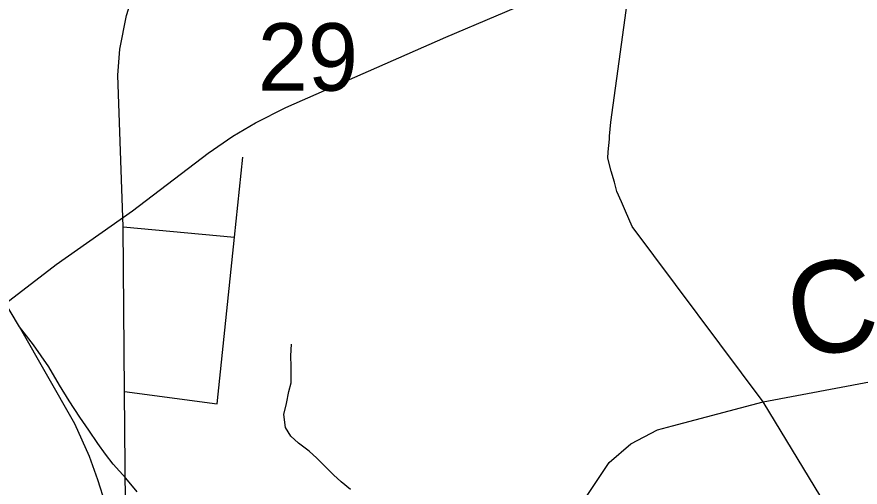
# Model space of a CAD drawing. Extents: x 0 to 34, y 0 to 22.
# Drawn here: x 2.5203 to 2.7819, y 19.1616 to 19.3075 of the extents above; entities that cross this region are included whole.
import ezdxf

# ---------------------------------------------------------------- set-up
doc = ezdxf.new("R2010")
doc.units = 0
for name, color, linetype in [('GM_X_City_Street', 7, 'Continuous'), ('GM_X_County_Road', 7, 'Continuous'), ('GM_X_County_Road_Text', 7, 'Continuous'), ('GM_X_Minor_River', 7, 'Continuous'), ('GM_X_Rail_Line', 7, 'Continuous'), ('GM_X_Section_Text', 7, 'Continuous')]:
    doc.layers.add(name, color=color, linetype=linetype)

msp = doc.modelspace()

# ---------------------------------------------------------------- linework, layer by layer
at = {"layer": 'GM_X_City_Street'}
for p, q in [((2.5532581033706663, 19.242353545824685), (2.5878155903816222, 19.239178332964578)), ((2.5537427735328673, 19.19126449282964), (2.582453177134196, 19.18743374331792))]:
    msp.add_line(p, q, dxfattribs=at)
msp.add_lwpolyline([(2.582453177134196, 19.18743374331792), (2.5878155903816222, 19.239178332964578), (2.590384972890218, 19.263983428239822)], dxfattribs=at)
at = {"layer": 'GM_X_County_Road'}
msp.add_line((2.7237682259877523, 19.180635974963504), (2.751857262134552, 19.188039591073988), dxfattribs=at)
for points in [[(2.554076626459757, 19.156244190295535), (2.5537427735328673, 19.19126449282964), (2.5532581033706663, 19.242353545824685), (2.5516829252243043, 19.28936948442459), (2.552217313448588, 19.29752809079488), (2.554314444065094, 19.307932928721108), (2.567164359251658, 19.348539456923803), (2.5767210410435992, 19.378734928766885), (2.5801758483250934, 19.38965238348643), (2.581070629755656, 19.39685096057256), (2.582179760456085, 19.40518662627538), (2.582450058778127, 19.409654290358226), (2.5844695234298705, 19.443018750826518), (2.586339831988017, 19.473919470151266), (2.5870047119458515, 19.484883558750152), (2.590220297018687, 19.53797339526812), (2.5919259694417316, 19.56617737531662)], [(2.7045896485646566, 19.27486670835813), (2.7112072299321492, 19.323168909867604), (2.7102254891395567, 19.3300567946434), (2.7086192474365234, 19.3412787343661), (2.704670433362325, 19.36890795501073), (2.703929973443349, 19.374089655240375)], [(2.7041229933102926, 19.269516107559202), (2.704207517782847, 19.270489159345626), (2.7045896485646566, 19.27486670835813)], [(2.7047191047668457, 19.259677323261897), (2.7036171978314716, 19.263678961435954), (2.7037849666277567, 19.265623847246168), (2.7041229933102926, 19.269516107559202)], [(2.7078822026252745, 19.250070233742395), (2.706456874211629, 19.253364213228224), (2.7056832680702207, 19.2561759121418), (2.7047191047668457, 19.259677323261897)], [(2.8063574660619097, 19.054276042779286), (2.80607923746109, 19.05909940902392), (2.805063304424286, 19.064834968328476), (2.8036055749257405, 19.07295131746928), (2.7982900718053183, 19.0872878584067), (2.795529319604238, 19.093713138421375), (2.7901007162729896, 19.10994332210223), (2.7774390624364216, 19.14024382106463), (2.7761000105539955, 19.143294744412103), (2.7697496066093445, 19.15861771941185), (2.751857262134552, 19.188039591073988), (2.711182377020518, 19.242440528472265), (2.709103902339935, 19.247246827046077), (2.7078822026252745, 19.250070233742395)], [(2.751857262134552, 19.188039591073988), (2.807339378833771, 19.198506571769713), (2.8269467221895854, 19.20148292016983), (2.8349437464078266, 19.202694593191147), (2.848244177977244, 19.203375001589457), (2.863607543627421, 19.20268216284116), (2.8939272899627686, 19.199976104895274)], [(2.6561476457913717, 19.100479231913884), (2.663411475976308, 19.107019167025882), (2.670998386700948, 19.116743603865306), (2.6762986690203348, 19.125753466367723), (2.6886483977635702, 19.1462089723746), (2.7040863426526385, 19.16926178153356), (2.710840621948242, 19.175012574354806), (2.7190862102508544, 19.17940254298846), (2.7237682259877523, 19.180635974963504)]]:
    msp.add_lwpolyline(points, dxfattribs=at)
at = {"layer": 'GM_X_Minor_River'}
msp.add_lwpolyline([(2.623845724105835, 19.160861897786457), (2.6208997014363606, 19.16326530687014), (2.6185161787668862, 19.165454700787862), (2.6163220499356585, 19.1676365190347), (2.6133987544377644, 19.170608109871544), (2.61101523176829, 19.17279750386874), (2.6076894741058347, 19.175216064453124), (2.605305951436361, 19.177405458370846), (2.60370273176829, 19.18013273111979), (2.6031014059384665, 19.18414882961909), (2.6039934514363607, 19.18753329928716), (2.6047122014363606, 19.19130413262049), (2.6053854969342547, 19.193936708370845), (2.6053978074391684, 19.199067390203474), (2.605335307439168, 19.202300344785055), (2.6054773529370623, 19.205905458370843)], dxfattribs=at)
at = {"layer": 'GM_X_Rail_Line'}
for points in [[(2.5325150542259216, 19.23069645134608), (2.556195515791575, 19.247357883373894), (2.5796632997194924, 19.265224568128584), (2.5873204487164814, 19.270471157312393), (2.594339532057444, 19.27465422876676), (2.6037691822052, 19.279404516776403), (2.6534353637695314, 19.301184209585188), (2.684594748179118, 19.3145707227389)], [(2.5576135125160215, 19.160151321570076), (2.5541182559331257, 19.164382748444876), (2.5501690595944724, 19.168730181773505), (2.547865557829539, 19.171787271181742), (2.5454896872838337, 19.17511115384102), (2.542654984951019, 19.179246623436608), (2.539817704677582, 19.183264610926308), (2.5365668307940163, 19.188406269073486), (2.533550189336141, 19.193232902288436), (2.530204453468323, 19.198937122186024), (2.5255149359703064, 19.20579314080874), (2.52117062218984, 19.211281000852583), (2.5065236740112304, 19.235614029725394)], [(2.4977613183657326, 19.207308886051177), (2.5016872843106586, 19.20948700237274), (2.508784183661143, 19.213324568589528), (2.51677473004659, 19.21852895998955), (2.5325150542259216, 19.23069645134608)], [(2.5082673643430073, 19.01409807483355), (2.516349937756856, 19.02267693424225), (2.521738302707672, 19.02934150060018), (2.526559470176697, 19.036006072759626), (2.532373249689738, 19.045293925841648), (2.537052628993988, 19.05380188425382), (2.540810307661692, 19.061388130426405), (2.543149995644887, 19.06698919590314), (2.5462695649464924, 19.07585165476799), (2.548254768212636, 19.08244532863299), (2.5499563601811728, 19.089818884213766), (2.551445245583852, 19.097901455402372), (2.5523669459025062, 19.105984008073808), (2.552721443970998, 19.11484646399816), (2.5526505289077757, 19.124205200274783), (2.5522960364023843, 19.13136606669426), (2.551445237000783, 19.139094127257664), (2.549956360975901, 19.147460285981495), (2.54782937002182, 19.156393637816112), (2.5454896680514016, 19.163838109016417), (2.5428663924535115, 19.171140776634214), (2.53825790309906, 19.181279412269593), (2.52117062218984, 19.211281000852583)]]:
    msp.add_lwpolyline(points, dxfattribs=at)

# ---------------------------------------------------------------- texts
at = {"layer": 'GM_X_County_Road_Text'}
msp.add_text('C', height=0.02840909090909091, rotation=10.67634600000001, dxfattribs=at).set_placement((2.762154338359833, 19.20099030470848))
at = {"layer": 'GM_X_Section_Text'}
msp.add_text('29', height=0.0209280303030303, rotation=1e-05, dxfattribs=at).set_placement((2.5950440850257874, 19.284602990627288))

doc.saveas('drawing.dxf')
